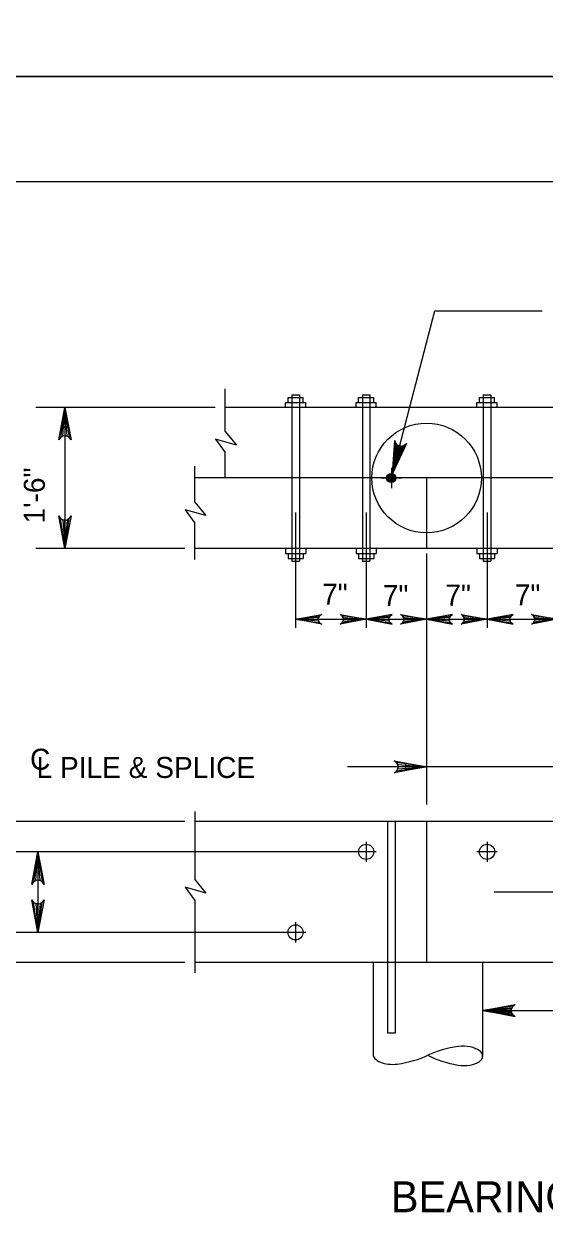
# Model space of a CAD drawing. Extents: x 638304 to 640306, y 296653 to 298435.
# Drawn here: x 639009.6 to 639084, y 297676.6 to 297849 of the extents above; entities that cross this region are included whole.
import ezdxf

# ---------------------------------------------------------------- set-up
doc = ezdxf.new("R2010")
doc.units = 0
for name, color, linetype in [('2', 7, 'Continuous'), ('5', 7, 'Continuous'), ('Level 4', 7, 'Continuous'), ('Level 5', 7, 'Continuous'), ('PLT-BNDY', 7, 'Continuous')]:
    doc.layers.add(name, color=color, linetype=linetype)

msp = doc.modelspace()

# ---------------------------------------------------------------- linework, layer by layer
at = {"layer": '2'}
msp.add_line((638475.46, 297826.46), (639261.46, 297826.46), dxfattribs=at)
at = {"layer": 'Level 4'}
for p, q in [((639038.32, 297790.76), (639038.32, 297796.85)), ((639047.28, 297794.92), (639047.28, 297795.64)), ((639047.28, 297795.64), (639049.44, 297795.64)), ((639047.82, 297796), (639048.89, 297796)), ((639047.82, 297796), (639047.82, 297772.25)), ((639048.89, 297796), (639048.89, 297772.25)), ((639049.44, 297794.92), (639049.44, 297795.64)), ((639057.35, 297794.92), (639057.35, 297795.64)), ((639057.35, 297795.64), (639059.51, 297795.64)), ((639057.89, 297796), (639058.97, 297796)), ((639057.89, 297796), (639057.89, 297772.25)), ((639058.97, 297796), (639058.97, 297772.25)), ((639059.51, 297794.92), (639059.51, 297795.64)), ((639074.62, 297794.92), (639074.62, 297795.64)), ((639074.62, 297795.64), (639076.78, 297795.64)), ((639075.16, 297796), (639076.24, 297796)), ((639075.16, 297796), (639075.16, 297772.25)), ((639076.24, 297796), (639076.24, 297772.25)), ((639076.78, 297794.92), (639076.78, 297795.64)), ((639193.66, 297794.2), (639038.32, 297794.2)), ((639046.92, 297794.2), (639046.92, 297794.92)), ((639046.92, 297794.92), (639049.8, 297794.92)), ((639049.8, 297794.2), (639049.8, 297794.92)), ((639056.99, 297794.2), (639056.99, 297794.92)), ((639056.99, 297794.92), (639059.87, 297794.92)), ((639059.87, 297794.2), (639059.87, 297794.92)), ((639074.26, 297794.2), (639074.26, 297794.92)), ((639074.26, 297794.92), (639077.14, 297794.92)), ((639077.14, 297794.2), (639077.14, 297794.92)), ((639038.32, 297790.76), (639039.9, 297788.81)), ((639039.9, 297788.81), (639036.92, 297789.66)), ((639036.92, 297789.66), (639038.32, 297787.74)), ((639038.32, 297784.12), (639038.32, 297787.74)), ((639033.97, 297780.69), (639033.97, 297785.8)), ((639062.03, 297785.56), (639062.03, 297782.68)), ((639198.01, 297784.12), (639033.97, 297784.12)), ((639060.59, 297784.12), (639063.47, 297784.12)), ((639067.06, 297784.12), (639067.06, 297774.05)), ((639032.57, 297779.58), (639033.97, 297777.67)), ((639035.55, 297778.74), (639032.57, 297779.58)), ((639033.97, 297780.69), (639035.55, 297778.74)), ((639033.97, 297772.47), (639033.97, 297777.67)), ((639198.01, 297774.05), (639033.97, 297774.05)), ((639046.92, 297774.05), (639046.92, 297773.33)), ((639046.92, 297773.33), (639049.8, 297773.33)), ((639047.28, 297773.33), (639047.28, 297772.61)), ((639047.28, 297772.61), (639049.44, 297772.61)), ((639049.44, 297773.33), (639049.44, 297772.61)), ((639049.8, 297774.05), (639049.8, 297773.33)), ((639056.99, 297774.05), (639056.99, 297773.33)), ((639056.99, 297773.33), (639059.87, 297773.33)), ((639057.35, 297773.33), (639057.35, 297772.61)), ((639057.35, 297772.61), (639059.51, 297772.61)), ((639059.51, 297773.33), (639059.51, 297772.61)), ((639059.87, 297774.05), (639059.87, 297773.33)), ((639074.26, 297774.05), (639074.26, 297773.33)), ((639074.26, 297773.33), (639077.14, 297773.33)), ((639074.62, 297773.33), (639074.62, 297772.61)), ((639074.62, 297772.61), (639076.78, 297772.61)), ((639076.78, 297773.33), (639076.78, 297772.61)), ((639077.14, 297774.05), (639077.14, 297773.33)), ((639047.82, 297772.25), (639048.89, 297772.25)), ((639057.89, 297772.25), (639058.97, 297772.25)), ((639075.16, 297772.25), (639076.24, 297772.25)), ((639033.97, 297736.48), (639033.97, 297726.78)), ((639198.01, 297735.04), (639033.97, 297735.04)), ((639061.49, 297735.04), (639061.49, 297704.82)), ((639062.57, 297735.04), (639062.57, 297704.82)), ((639067.06, 297735.04), (639067.06, 297714.89)), ((639058.43, 297732.16), (639058.43, 297729.29)), ((639075.7, 297732.16), (639075.7, 297729.29)), ((639077.14, 297730.72), (639074.26, 297730.72)), ((639033.97, 297726.78), (639035.55, 297724.83)), ((639032.57, 297725.67), (639033.97, 297723.76)), ((639035.55, 297724.83), (639032.57, 297725.67)), ((639033.97, 297723.76), (639033.97, 297713.45)), ((639048.36, 297720.65), (639048.36, 297717.77)), ((639198.01, 297714.89), (639033.97, 297714.89)), ((639059.42, 297714.89), (639059.42, 297701.78)), ((639075.07, 297714.89), (639075.07, 297701.52)), ((639062.57, 297704.82), (639061.49, 297704.82))]:
    msp.add_line(p, q, dxfattribs=at)
for centre, radius in [((639067.06, 297784.12), 7.83), ((639058.43, 297730.72), 1.08), ((639075.7, 297730.72), 1.08), ((639048.35, 297719.21), 1.08)]:
    msp.add_circle(centre, radius, dxfattribs=at)
for centre, major_axis, start_param, end_param in [((639075.01, 297697.61), (11.07, -0.18), 1.89032, 2.356194), ((639072.3, 297701.57), (2.77, -0.05), 4.455588, 8.110783), ((639062.19, 297701.74), (-2.77, 0.05), 0, 1.827597), ((639059.48, 297705.7), (-11.07, 0.18), 1.89032, 2.356194), ((639075.14, 297705.44), (11.07, -0.18), 3.926991, 4.392865)]:
    msp.add_ellipse(centre, major_axis=major_axis, ratio=0.5, start_param=start_param, end_param=end_param, dxfattribs=at)
at = {"layer": 'Level 5'}
for p, q in [((639036.88, 297794.2), (639011.28, 297794.2)), ((639015.42, 297794.2), (639015.42, 297774.05)), ((639048.36, 297779.21), (639048.36, 297762.7)), ((639058.43, 297779.21), (639058.43, 297762.7)), ((639075.7, 297779.21), (639075.7, 297762.7)), ((639032.53, 297774.05), (639011.28, 297774.05)), ((639067.06, 297773.33), (639067.06, 297737.49)), ((639048.36, 297763.94), (639115.99, 297763.94)), ((639164.92, 297742.86), (639055.79, 297742.86)), ((639032.53, 297735.04), (638993.12, 297735.04)), ((639059.87, 297730.72), (638993.2, 297730.72)), ((639011.56, 297730.72), (639011.56, 297719.21)), ((639154.81, 297724.97), (639076.73, 297724.97)), ((639049.8, 297719.21), (638993.2, 297719.21)), ((639032.53, 297714.89), (638993.12, 297714.89))]:
    msp.add_line(p, q, dxfattribs=at)
for points in [[(639062.19, 297784.77), (639068.22, 297807.98), (639083.58, 297807.98)], [(639015.42, 297794.2), (639016.29, 297789.55), (639016.04, 297789.9), (639015.73, 297790.09), (639015.42, 297790.14), (639015.11, 297790.09), (639014.8, 297789.9), (639014.55, 297789.55), (639015.42, 297794.2), (639014.8, 297789.9), (639015.11, 297790.09), (639015.42, 297794.2), (639015.42, 297790.14), (639015.73, 297790.09), (639015.42, 297794.2), (639016.04, 297789.9)], [(639062.19, 297784.77), (639062.51, 297789.49), (639062.59, 297789.28), (639062.66, 297789.08), (639062.79, 297788.95), (639062.92, 297788.82), (639063.06, 297788.76), (639063.21, 297788.69), (639063.37, 297788.68), (639063.52, 297788.66), (639063.7, 297788.71), (639063.87, 297788.76), (639064.04, 297788.91), (639064.2, 297789.05), (639062.19, 297784.77), (639064.04, 297788.91), (639063.87, 297788.76), (639062.19, 297784.77), (639063.7, 297788.71), (639063.52, 297788.66), (639062.19, 297784.77), (639063.37, 297788.68), (639063.21, 297788.69), (639062.19, 297784.77), (639063.06, 297788.76), (639062.92, 297788.82), (639062.19, 297784.77), (639062.79, 297788.95), (639062.66, 297789.08), (639062.19, 297784.77), (639062.59, 297789.28)], [(639015.42, 297774.05), (639014.55, 297778.7), (639014.8, 297778.34), (639015.11, 297778.16), (639015.42, 297778.1), (639015.73, 297778.16), (639016.04, 297778.34), (639016.29, 297778.7), (639015.42, 297774.05), (639016.04, 297778.34), (639015.73, 297778.16), (639015.42, 297774.05), (639015.42, 297778.1), (639015.11, 297778.16), (639015.42, 297774.05), (639014.8, 297778.34)], [(639048.36, 297763.94), (639052.08, 297764.63), (639051.79, 297764.43), (639051.64, 297764.19), (639051.6, 297763.94), (639051.64, 297763.69), (639051.79, 297763.44), (639052.08, 297763.24), (639048.36, 297763.94), (639051.79, 297763.44), (639051.64, 297763.69), (639048.36, 297763.94), (639051.6, 297763.94), (639051.64, 297764.19), (639048.36, 297763.94), (639051.79, 297764.43)], [(639058.43, 297763.94), (639054.71, 297763.24), (639054.99, 297763.44), (639055.14, 297763.69), (639055.19, 297763.94), (639055.14, 297764.19), (639054.99, 297764.43), (639054.71, 297764.63), (639058.43, 297763.94), (639054.99, 297764.43), (639055.14, 297764.19), (639058.43, 297763.94), (639055.19, 297763.94), (639055.14, 297763.69), (639058.43, 297763.94), (639054.99, 297763.44)], [(639058.43, 297763.94), (639062.15, 297763.24), (639061.86, 297763.44), (639061.72, 297763.69), (639061.67, 297763.94), (639061.72, 297764.19), (639061.86, 297764.43), (639062.15, 297764.63), (639058.43, 297763.94), (639061.86, 297764.43), (639061.72, 297764.19), (639058.43, 297763.94), (639061.67, 297763.94), (639061.72, 297763.69), (639058.43, 297763.94), (639061.86, 297763.44)], [(639067.06, 297763.94), (639063.34, 297763.24), (639063.63, 297763.44), (639063.77, 297763.69), (639063.82, 297763.94), (639063.77, 297764.19), (639063.63, 297764.43), (639063.34, 297764.63), (639067.06, 297763.94), (639063.63, 297764.43), (639063.77, 297764.19), (639067.06, 297763.94), (639063.82, 297763.94), (639063.77, 297763.69), (639067.06, 297763.94), (639063.63, 297763.44)], [(639067.06, 297763.94), (639070.78, 297763.24), (639070.5, 297763.44), (639070.35, 297763.69), (639070.31, 297763.94), (639070.35, 297764.19), (639070.5, 297764.43), (639070.78, 297764.63), (639067.06, 297763.94), (639070.5, 297764.43), (639070.35, 297764.19), (639067.06, 297763.94), (639070.31, 297763.94), (639070.35, 297763.69), (639067.06, 297763.94), (639070.5, 297763.44)], [(639075.7, 297763.94), (639071.98, 297763.24), (639072.26, 297763.44), (639072.41, 297763.69), (639072.45, 297763.94), (639072.41, 297764.19), (639072.26, 297764.43), (639071.98, 297764.63), (639075.7, 297763.94), (639072.26, 297764.43), (639072.41, 297764.19), (639075.7, 297763.94), (639072.45, 297763.94), (639072.41, 297763.69), (639075.7, 297763.94), (639072.26, 297763.44)], [(639075.7, 297763.94), (639079.42, 297763.24), (639079.13, 297763.44), (639078.99, 297763.69), (639078.94, 297763.94), (639078.99, 297764.19), (639079.13, 297764.43), (639079.42, 297764.63), (639075.7, 297763.94), (639079.13, 297764.43), (639078.99, 297764.19), (639075.7, 297763.94), (639078.94, 297763.94), (639078.99, 297763.69), (639075.7, 297763.94), (639079.13, 297763.44)], [(639085.77, 297763.94), (639082.05, 297763.24), (639082.34, 297763.44), (639082.48, 297763.69), (639082.53, 297763.94), (639082.48, 297764.19), (639082.34, 297764.43), (639082.05, 297764.63), (639085.77, 297763.94), (639082.34, 297764.43), (639082.48, 297764.19), (639085.77, 297763.94), (639082.53, 297763.94), (639082.48, 297763.69), (639085.77, 297763.94), (639082.34, 297763.44)], [(639067.06, 297742.86), (639062.41, 297741.99), (639062.77, 297742.24), (639062.95, 297742.55), (639063.01, 297742.86), (639062.95, 297743.17), (639062.77, 297743.48), (639062.41, 297743.73), (639067.06, 297742.86), (639062.77, 297743.48), (639062.95, 297743.17), (639067.06, 297742.86), (639063.01, 297742.86), (639062.95, 297742.55), (639067.06, 297742.86), (639062.77, 297742.24)], [(639011.56, 297730.72), (639012.43, 297726.07), (639012.18, 297726.43), (639011.87, 297726.62), (639011.56, 297726.67), (639011.24, 297726.62), (639010.93, 297726.43), (639010.68, 297726.07), (639011.56, 297730.72), (639010.93, 297726.43), (639011.24, 297726.62), (639011.56, 297730.72), (639011.56, 297726.67), (639011.87, 297726.62), (639011.56, 297730.72), (639012.18, 297726.43)], [(639011.56, 297719.21), (639010.68, 297723.86), (639010.93, 297723.5), (639011.24, 297723.32), (639011.56, 297723.27), (639011.87, 297723.32), (639012.18, 297723.5), (639012.43, 297723.86), (639011.56, 297719.21), (639012.18, 297723.5), (639011.87, 297723.32), (639011.56, 297719.21), (639011.56, 297723.27), (639011.24, 297723.32), (639011.56, 297719.21), (639010.93, 297723.5)], [(639075.07, 297708.03), (639079.72, 297708.9), (639079.55, 297708.78), (639079.37, 297708.66), (639079.27, 297708.5), (639079.18, 297708.34), (639079.15, 297708.19), (639079.13, 297708.03), (639079.15, 297707.88), (639079.18, 297707.72), (639079.27, 297707.56), (639079.37, 297707.41), (639079.55, 297707.28), (639079.72, 297707.16), (639075.07, 297708.03), (639079.55, 297707.28), (639079.37, 297707.41), (639075.07, 297708.03), (639079.27, 297707.56), (639079.18, 297707.72), (639075.07, 297708.03), (639079.15, 297707.88), (639079.13, 297708.03), (639075.07, 297708.03), (639079.15, 297708.19), (639079.18, 297708.34), (639075.07, 297708.03), (639079.27, 297708.5), (639079.37, 297708.66), (639075.07, 297708.03), (639079.55, 297708.78)], [(639075.07, 297708.03), (639108.23, 297708.03)]]:
    msp.add_lwpolyline(points, dxfattribs=at)
for points in [[(639014.96, 297791.43), (639015.88, 297791.43), (639015.42, 297794.2)], [(639014.96, 297776.81), (639015.88, 297776.81), (639015.42, 297774.05)], [(639064.06, 297743.34), (639064.06, 297742.38), (639066.94, 297742.86)]]:
    msp.add_lwpolyline(points, close=True, dxfattribs=at)
for radius in [0.665, 0.499, 0.333, 0.166]:
    msp.add_circle((639062.02, 297784.12), radius, dxfattribs=at)
at = {"layer": 'PLT-BNDY'}
for points in [[(638435.46, 298435.46), (639276.46, 298435.46), (639276.46, 297841.46), (638435.46, 297841.46)], [(638435.46, 297841.46), (639276.46, 297841.46), (639276.46, 297247.46), (638435.46, 297247.46)]]:
    msp.add_lwpolyline(points, close=True, dxfattribs=at)

# ---------------------------------------------------------------- texts
at = {"layer": '5'}
msp.add_text('BEARING SILL SPLICE DETAILS', height=4.4294, dxfattribs=at).set_placement((639061.96, 297679.23))
at = {"layer": 'Level 5'}
msp.add_text('1\'-6"', height=3, rotation=90, dxfattribs=at).set_placement((639012.54, 297777.63))
for s, height, p in [('7"', 3, (639052.14, 297766.01)), ('7"', 3, (639060.81, 297765.84)), ('7"', 3, (639069.74, 297765.9)), ('7"', 3, (639079.66, 297765.92)), ('C', 3, (639010.43, 297742.44)), ('L PILE & SPLICE', 3.0001, (639011.36, 297741.27))]:
    msp.add_text(s, height=height, dxfattribs=at).set_placement(p)

doc.saveas('drawing.dxf')
